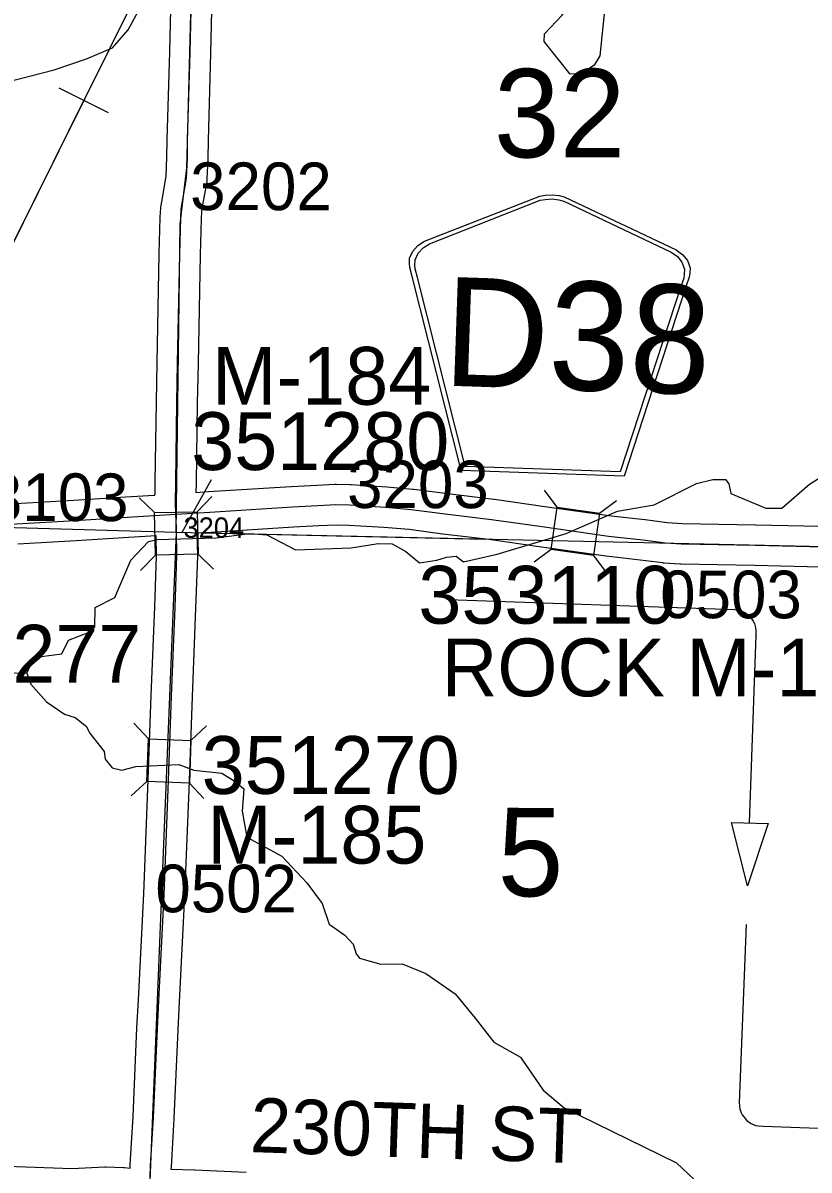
# Model space of a CAD drawing. Extents: x -157.2 to -99.3, y 12.2 to 46.2.
# Drawn here: x -116.201 to -115.046, y 27.17 to 28.857 of the extents above; entities that cross this region are included whole.
import ezdxf

# ---------------------------------------------------------------- set-up
doc = ezdxf.new("R2010")
doc.units = 0
for name, color, linetype in [('tdCoDirctArrow', 7, 'Continuous'), ('tdCoHydroRiver', 7, 'Continuous'), ('tdCoPipe', 7, 'Continuous'), ('tdCoSecRdNmbr', 7, 'Continuous'), ('tdCoSecRdTxt', 7, 'Continuous'), ('tdCoSecRteBand', 7, 'Continuous'), ('tdCoSecRteCL', 7, 'Continuous'), ('tdCoSectLine', 7, 'Continuous'), ('tdCoSectLinePart', 7, 'Continuous'), ('tdCoSectNmbr', 7, 'Continuous'), ('tdCoShieldCoRte', 7, 'Continuous'), ('tdCoStrucSec', 7, 'Continuous'), ('tdCoStrucSecCoName', 7, 'Continuous'), ('tdCoStrucSecFHWANum', 7, 'Continuous'), ('tdCoSurfAsphalt', 7, 'Continuous'), ('tdCoSurfGravel', 7, 'Continuous'), ('tdCoTwpBndry', 7, 'Continuous'), ('tdCoTwpBndryShd', 7, 'Continuous')]:
    doc.layers.add(name, color=color, linetype=linetype)

msp = doc.modelspace()

# ---------------------------------------------------------------- linework, layer by layer
at = {"layer": 'tdCoDirctArrow'}
for points in [[(-115.5759, 28.0087), (-115.1554, 27.9942), (-115.1523, 27.9939), (-115.1499, 27.9935), (-115.1471, 27.9928), (-115.1444, 27.9918), (-115.1418, 27.9907), (-115.1392, 27.9891), (-115.1367, 27.9874), (-115.1342, 27.9853), (-115.1314, 27.9824), (-115.1296, 27.9799), (-115.1276, 27.977), (-115.126, 27.9735), (-115.1249, 27.9697), (-115.1239, 27.9638), (-115.124, 27.959), (-115.124, 27.956), (-115.124, 27.9565), (-115.1338, 27.6805)], [(-115.1381, 27.531), (-115.1481, 27.2688), (-115.148, 27.2649), (-115.1478, 27.2628), (-115.1473, 27.2602), (-115.1464, 27.2571), (-115.1452, 27.2541), (-115.1438, 27.2513), (-115.1419, 27.2485), (-115.1397, 27.2458), (-115.1375, 27.2435), (-115.1344, 27.2409), (-115.1309, 27.2386), (-115.1276, 27.2371), (-115.1237, 27.2357), (-115.1198, 27.235), (-115.1123, 27.2347), (-114.7104, 27.2197)]]:
    msp.add_lwpolyline(points, dxfattribs=at)
msp.add_lwpolyline([(-115.1057, 27.6794), (-115.1363, 27.588), (-115.1596, 27.6808)], close=True, dxfattribs=at)
at = {"layer": 'tdCoHydroRiver'}
for points in [[(-116.2222, 28.7705), (-116.1554, 28.7876), (-116.1077, 28.8037), (-116.0694, 28.82), (-116.0466, 28.8462), (-116.0316, 28.8742), (-116.0127, 28.9305), (-116.0054, 29.025), (-116.0003, 29.0375), (-115.9982, 29.0579), (-115.981, 29.1095), (-115.9545, 29.1545), (-115.9476, 29.1749), (-115.94, 29.2236)], [(-115.3967, 28.7811), (-115.4348, 28.8295), (-115.4345, 28.8405), (-115.4085, 28.8682), (-115.392, 28.893), (-115.3926, 28.9293), (-115.3954, 28.9436), (-115.406, 28.9597), (-115.407, 28.9818), (-115.4035, 28.9943), (-115.3862, 28.9923), (-115.3802, 28.9811), (-115.3788, 28.9716), (-115.3758, 28.9667), (-115.376, 28.9604), (-115.3698, 28.9555), (-115.3627, 28.9269), (-115.3318, 28.9024), (-115.3336, 28.893), (-115.3469, 28.8697), (-115.3533, 28.8083), (-115.3616, 28.7944), (-115.3793, 28.7822), (-115.3967, 28.7811)], [(-115.0854, 28.1429), (-115.045, 28.1784), (-115.016, 28.1967), (-114.9023, 28.1943), (-114.8847, 28.2018), (-114.8168, 28.202), (-114.7929, 28.2078), (-114.7703, 28.2293), (-114.7559, 28.2352), (-114.7402, 28.2333), (-114.7263, 28.2219), (-114.7249, 28.2155), (-114.7218, 28.2139), (-114.722, 28.2044), (-114.6928, 28.1752), (-114.6818, 28.1718), (-114.6438, 28.1787), (-114.5606, 28.2223), (-114.5321, 28.2279)], [(-116.1955, 27.9004), (-116.1904, 27.9113), (-116.1743, 27.925), (-116.1442, 27.9289), (-116.1342, 27.9492), (-116.1039, 27.961), (-116.0958, 27.9686), (-116.095, 27.997), (-116.0662, 28.012), (-116.0426, 28.0666), (-116.0166, 28.0943), (-116.0039, 28.0971), (-115.917, 28.0995), (-115.8679, 28.106), (-115.8428, 28.1038), (-115.8007, 28.0821), (-115.7186, 28.0846), (-115.679, 28.0914), (-115.6585, 28.0908), (-115.6383, 28.0792), (-115.6182, 28.0629), (-115.5929, 28.0669), (-115.5786, 28.0713), (-115.5643, 28.0725), (-115.5535, 28.0643), (-115.5043, 28.0756), (-115.4025, 28.1059), (-115.3274, 28.1386), (-115.2735, 28.1482), (-115.2111, 28.1796), (-115.1872, 28.1855), (-115.1682, 28.1852), (-115.1636, 28.1788), (-115.1608, 28.1646), (-115.1091, 28.1433), (-115.0854, 28.1429)], [(-116.5385, 27.8782), (-116.5291, 27.8748), (-116.4999, 27.8456), (-116.4717, 27.8401), (-116.4224, 27.8513), (-116.408, 27.8604), (-116.3939, 27.8553), (-116.3815, 27.8471), (-116.3609, 27.8528), (-116.3461, 27.8713), (-116.335, 27.8742), (-116.2624, 27.8754), (-116.2463, 27.8891), (-116.2301, 27.9013), (-116.1955, 27.9004)], [(-116.1955, 27.9004), (-116.1896, 27.8844), (-116.1666, 27.8585), (-116.1403, 27.8405), (-116.1246, 27.8353), (-116.1076, 27.8222), (-116.1032, 27.8126), (-116.0818, 27.7852), (-116.0806, 27.7741), (-116.0699, 27.7612), (-116.0558, 27.7577), (-116.0351, 27.7634), (-115.9719, 27.7664), (-115.95, 27.758), (-115.9091, 27.7537), (-115.8905, 27.7421), (-115.8766, 27.7307), (-115.8791, 27.6976), (-115.8722, 27.6596), (-115.8209, 27.6313), (-115.7841, 27.5925), (-115.7613, 27.5619), (-115.7511, 27.5316), (-115.7279, 27.5152), (-115.7156, 27.5022), (-115.7112, 27.4879), (-115.7067, 27.4814), (-115.6752, 27.4725), (-115.6436, 27.473), (-115.6091, 27.4591), (-115.5656, 27.4292), (-115.5365, 27.3934)], [(-115.5365, 27.3934), (-115.509, 27.3578), (-115.47, 27.336), (-115.4365, 27.2876), (-115.4056, 27.2613), (-115.2403, 27.1804)], [(-115.2403, 27.1804), (-115.1875, 27.1306), (-115.166, 27.0947), (-115.1457, 27.0812), (-115.1114, 27.0545)]]:
    msp.add_lwpolyline(points, dxfattribs=at)
at = {"layer": 'tdCoPipe'}
msp.add_line((-116.0756, 28.7246), (-116.1478, 28.7605), dxfattribs=at)
for points in [[(-119.4133, 23.3327), (-118.333, 25.1143), (-118.3187, 25.3672), (-117.6223, 26.3197), (-117.3909, 27.0221), (-117.0238, 27.405), (-116.786, 27.3853), (-116.0353, 28.8965), (-115.8147, 28.963), (-115.031, 30.6247), (-114.8226, 30.6278), (-113.9839, 31.9526), (-113.7493, 31.9569), (-113.0964, 33.545), (-113.0972, 33.7644), (-112.3442, 33.9392), (-112.3543, 34.3663), (-112.164, 34.6114)], [(-116.2457, 28.4729), (-116.1117, 28.7425)]]:
    msp.add_lwpolyline(points, dxfattribs=at)
at = {"layer": 'tdCoSecRteBand'}
for points in [[(-116.2123, 28.1499), (-116.1265, 28.1551), (-116.0498, 28.1598), (-116.0082, 28.1624), (-116.0074, 28.1624), (-116.0074, 28.1632), (-116.0069, 28.1633), (-116.0067, 28.1811), (-116.0067, 28.1812), (-116.0067, 28.1813), (-116.005, 28.2987), (-116.005, 28.2988), (-116.005, 28.2989), (-116.0038, 28.3571), (-116.0008, 28.5171), (-116.0008, 28.5172), (-116.0008, 28.5174), (-115.9993, 28.5704), (-115.9993, 28.5708), (-115.9993, 28.5712), (-115.9986, 28.5845), (-115.9985, 28.5863), (-115.9981, 28.5881), (-115.9962, 28.5991), (-115.9906, 28.6316), (-115.9895, 28.6588), (-115.9892, 28.6847), (-115.9892, 28.685), (-115.9892, 28.6853), (-115.9855, 28.814), (-115.9821, 28.9591)], [(-115.9221, 28.9576), (-115.9255, 28.8125), (-115.9255, 28.8124), (-115.9256, 28.8123), (-115.9292, 28.6839), (-115.9295, 28.6578), (-115.9295, 28.6573), (-115.9295, 28.6568), (-115.9307, 28.6272), (-115.9308, 28.6253), (-115.9311, 28.6234), (-115.9371, 28.5889), (-115.9371, 28.5888), (-115.9371, 28.5887), (-115.9388, 28.5794), (-115.9394, 28.5683), (-115.9408, 28.5158), (-115.9438, 28.3559), (-115.9438, 28.3559), (-115.9438, 28.3558), (-115.945, 28.2977), (-115.9467, 28.1805), (-115.9469, 28.1663), (-115.9285, 28.1674), (-115.9285, 28.1674), (-115.8069, 28.1751), (-115.8068, 28.1751), (-115.8066, 28.1751), (-115.7694, 28.177), (-115.7693, 28.1771), (-115.7692, 28.1771), (-115.7426, 28.1783), (-115.7415, 28.1783), (-115.7405, 28.1783), (-115.72, 28.1778), (-115.7194, 28.1778), (-115.7187, 28.1778), (-115.6665, 28.1743), (-115.6663, 28.1743), (-115.6661, 28.1743), (-115.6281, 28.1713), (-115.6273, 28.1713), (-115.6265, 28.1712), (-115.5766, 28.1645), (-115.5088, 28.1564), (-115.5084, 28.1564), (-115.5081, 28.1563), (-115.4339, 28.1457), (-115.3364, 28.132), (-115.2868, 28.1263), (-115.2866, 28.1263), (-115.2864, 28.1263), (-115.254, 28.1222), (-115.2322, 28.1208), (-115.1241, 28.1186), (-115.124, 28.1186), (-115.124, 28.1186), (-115.0063, 28.116)], [(-115.01, 28.056), (-115.1253, 28.0586), (-115.234, 28.0609), (-115.2347, 28.0609), (-115.2353, 28.0609), (-115.2587, 28.0624), (-115.2597, 28.0625), (-115.2606, 28.0626), (-115.2937, 28.0667), (-115.3436, 28.0724), (-115.344, 28.0724), (-115.3444, 28.0725), (-115.4423, 28.0863), (-115.4423, 28.0863), (-115.4423, 28.0863), (-115.5162, 28.0969), (-115.584, 28.105), (-115.5842, 28.105), (-115.5843, 28.105), (-115.6336, 28.1116), (-115.6706, 28.1145), (-115.7221, 28.1179), (-115.7408, 28.1183), (-115.7663, 28.1171), (-115.8033, 28.1152), (-115.9247, 28.1075), (-115.9454, 28.1062), (-115.9453, 28.1054), (-115.9454, 28.1054), (-115.9448, 28.0737), (-115.9448, 28.0729), (-115.9448, 28.072), (-115.9475, 27.9961), (-115.9475, 27.996), (-115.9475, 27.996), (-115.9527, 27.8656), (-115.9576, 27.729), (-115.9576, 27.729), (-115.9576, 27.7289), (-115.9638, 27.5735), (-115.9638, 27.5734), (-115.9638, 27.5733), (-115.9714, 27.4174), (-115.9714, 27.4173), (-115.9715, 27.4173), (-115.9737, 27.3762), (-115.9793, 27.2459), (-115.9793, 27.2457), (-115.9793, 27.2455), (-115.9835, 27.1745), (-115.9836, 27.1711), (-115.949, 27.1703), (-115.9487, 27.1703), (-115.9484, 27.1703), (-115.8732, 27.1671)], [(-116.1296, 27.1725), (-116.0808, 27.1745), (-116.0798, 27.1745), (-116.0787, 27.1745), (-116.0536, 27.1737), (-116.0528, 27.1737), (-116.0521, 27.1737), (-116.0436, 27.173), (-116.0435, 27.1771), (-116.0435, 27.1774), (-116.0434, 27.1777), (-116.0393, 27.2488), (-116.0336, 27.379), (-116.0336, 27.3791), (-116.0336, 27.3793), (-116.0314, 27.4204), (-116.0237, 27.5761), (-116.0176, 27.7312), (-116.0126, 27.8678), (-116.0126, 27.8678), (-116.0126, 27.8679), (-116.0075, 27.9983), (-116.0048, 28.0733), (-116.0054, 28.1024), (-116.0461, 28.0999), (-116.0461, 28.0999), (-116.0461, 28.0999), (-116.1228, 28.0952), (-116.1228, 28.0952), (-116.1229, 28.0952), (-116.2089, 28.09)], [(-116.2525, 27.1767), (-116.1834, 27.174), (-116.1296, 27.1725)]]:
    msp.add_lwpolyline(points, dxfattribs=at)
at = {"layer": 'tdCoSecRteCL'}
for points in [[(-115.9764, 28.1343), (-115.977, 28.151), (-115.9767, 28.1809), (-115.975, 28.2983), (-115.9738, 28.3565), (-115.9708, 28.5165), (-115.9693, 28.5695), (-115.9686, 28.5829), (-115.9666, 28.594), (-115.9607, 28.6285), (-115.9595, 28.6581), (-115.9592, 28.6845), (-115.9555, 28.8132), (-115.9521, 28.9584), (-115.9481, 29.0946), (-115.9476, 29.1148)], [(-116.9413, 28.1357), (-116.8798, 28.134), (-116.7096, 28.1293), (-116.5764, 28.1264), (-116.3836, 28.1209), (-116.2968, 28.1177), (-116.2341, 28.119), (-116.2107, 28.12), (-116.1247, 28.1251), (-116.048, 28.1298), (-115.9764, 28.1343)], [(-116.0147, 27.1417), (-116.0135, 27.176), (-116.0093, 27.2472), (-116.0036, 27.3777), (-116.0014, 27.4189), (-115.9938, 27.5747), (-115.9876, 27.7301), (-115.9827, 27.8667), (-115.9775, 27.9972), (-115.9748, 28.0731), (-115.9755, 28.1096), (-115.9757, 28.1149), (-115.9764, 28.1343)], [(-115.9764, 28.1343), (-115.9266, 28.1375), (-115.8051, 28.1451), (-115.7678, 28.1471), (-115.7412, 28.1483), (-115.7207, 28.1478), (-115.6684, 28.1444), (-115.6305, 28.1414), (-115.5804, 28.1348), (-115.5123, 28.1266), (-115.4381, 28.116), (-115.3402, 28.1022), (-115.2901, 28.0965), (-115.2568, 28.0923), (-115.2334, 28.0909), (-115.1247, 28.0886), (-115.0051, 28.0859), (-114.9781, 28.0856)]]:
    msp.add_lwpolyline(points, dxfattribs=at)
at = {"layer": 'tdCoSectLine'}
for points in [[(-115.9759, 28.1077), (-115.97, 28.5606), (-115.9605, 28.6433), (-115.948, 29.1148)], [(-116.9417, 28.1357), (-115.9759, 28.1077)], [(-115.9759, 28.1077), (-116.0151, 27.1417)], [(-115.9759, 28.1077), (-114.9784, 28.0856)]]:
    msp.add_lwpolyline(points, dxfattribs=at)
at = {"layer": 'tdCoSectLinePart'}
msp.add_lwpolyline([(-115.9363, 28.1068), (-115.5229, 28.0977)], dxfattribs=at)
at = {"layer": 'tdCoShieldCoRte'}
for points in [[(-115.557, 28.1983), (-115.6292, 28.4838), (-115.6326, 28.4971), (-115.6331, 28.503), (-115.6328, 28.5108), (-115.6282, 28.5209), (-115.6207, 28.5292), (-115.6109, 28.5355), (-115.4412, 28.6021), (-115.4337, 28.6035), (-115.4232, 28.604), (-115.4128, 28.6028), (-115.4054, 28.6009), (-115.2407, 28.5228), (-115.2313, 28.5158), (-115.2244, 28.5071), (-115.2205, 28.4966), (-115.2207, 28.4888), (-115.2217, 28.483), (-115.226, 28.47), (-115.3176, 28.19)], [(-115.5509, 28.2044), (-115.6211, 28.4822), (-115.6244, 28.495), (-115.6249, 28.5006), (-115.6247, 28.5081), (-115.6203, 28.5179), (-115.613, 28.5258), (-115.6036, 28.5319), (-115.4407, 28.5958), (-115.4335, 28.5971), (-115.4234, 28.5977), (-115.4135, 28.5964), (-115.4063, 28.5946), (-115.2482, 28.5197), (-115.2392, 28.513), (-115.2325, 28.5046), (-115.2288, 28.4946), (-115.229, 28.4871), (-115.2299, 28.4814), (-115.2341, 28.4689), (-115.3232, 28.1966)]]:
    msp.add_lwpolyline(points, close=True, dxfattribs=at)
at = {"layer": 'tdCoStrucSec'}
for p, q in [((-115.4157, 28.1444), (-115.4346, 28.1694)), ((-116.0077, 28.1366), (-116.0303, 28.1583)), ((-115.9452, 28.1379), (-115.9235, 28.1604)), ((-115.3538, 28.1357), (-115.3288, 28.1545)), ((-115.4245, 28.0824), (-115.4495, 28.0636)), ((-116.0065, 28.074), (-116.0282, 28.0514)), ((-115.9439, 28.0753), (-115.9213, 28.0536)), ((-115.3625, 28.0737), (-115.3437, 28.0487)), ((-116.0168, 27.804), (-116.038, 27.8269)), ((-115.9542, 27.8016), (-115.9312, 27.8229)), ((-116.0191, 27.7414), (-116.0421, 27.7201)), ((-115.9566, 27.739), (-115.9353, 27.7161))]:
    msp.add_line(p, q, dxfattribs=at)
for points in [[(-116.0065, 28.074), (-116.0077, 28.1366), (-115.9452, 28.1379), (-115.9439, 28.0753)], [(-115.4157, 28.1444), (-115.3538, 28.1357), (-115.3625, 28.0737), (-115.4245, 28.0824)], [(-116.0191, 27.7414), (-116.0168, 27.804), (-115.9542, 27.8016), (-115.9566, 27.739)]]:
    msp.add_lwpolyline(points, close=True, dxfattribs=at)
at = {"layer": 'tdCoStrucSecFHWANum'}
msp.add_line((-115.9246, 28.1849), (-115.9682, 28.1064), dxfattribs=at)
at = {"layer": 'tdCoSurfAsphalt'}
msp.add_lwpolyline([(-116.2107, 28.12), (-116.1247, 28.1251), (-116.048, 28.1298), (-115.9764, 28.1343), (-115.9266, 28.1375), (-115.8051, 28.1451), (-115.7678, 28.1471), (-115.7412, 28.1483), (-115.7207, 28.1478), (-115.6684, 28.1444), (-115.6305, 28.1414), (-115.5804, 28.1348), (-115.5123, 28.1266), (-115.4381, 28.116), (-115.3402, 28.1022), (-115.2901, 28.0965), (-115.2568, 28.0923), (-115.2334, 28.0909), (-115.1247, 28.0886), (-115.0051, 28.0859), (-114.9781, 28.0856)], dxfattribs=at)
at = {"layer": 'tdCoSurfGravel'}
for points in [[(-115.9757, 28.1149), (-115.9764, 28.1343), (-115.977, 28.151), (-115.9767, 28.1809), (-115.975, 28.2983), (-115.9738, 28.3565), (-115.9708, 28.5165), (-115.9693, 28.5695), (-115.9686, 28.5829), (-115.9666, 28.594), (-115.9607, 28.6285), (-115.9595, 28.6581), (-115.9592, 28.6845), (-115.9555, 28.8132), (-115.9521, 28.9584)], [(-116.0147, 27.1417), (-116.0135, 27.176), (-116.0093, 27.2472), (-116.0036, 27.3777), (-116.0014, 27.4189), (-115.9938, 27.5747), (-115.9876, 27.7301), (-115.9827, 27.8667), (-115.9775, 27.9972), (-115.9748, 28.0731), (-115.9755, 28.1096), (-115.9757, 28.1149)]]:
    msp.add_lwpolyline(points, dxfattribs=at)
at = {"layer": 'tdCoTwpBndry'}
msp.add_lwpolyline([(-115.9365, 28.1068), (-115.523, 28.0977)], dxfattribs=at)
at = {"layer": 'tdCoTwpBndryShd'}
msp.add_lwpolyline([(-125.867, 28.4197), (-124.8666, 28.3809), (-123.8665, 28.351), (-122.863, 28.3215), (-122.3682, 28.3142), (-121.9124, 28.2943), (-120.9131, 28.2684), (-119.9313, 28.2231), (-118.9256, 28.2), (-117.9392, 28.1664), (-116.9417, 28.1357), (-115.9759, 28.1077), (-114.9784, 28.0856), (-113.9734, 28.0581), (-113.482, 28.0482), (-112.9713, 28.0283), (-111.9699, 27.9742), (-111.9497, 27.9729), (-110.9685, 27.9529)], dxfattribs=at)

# ---------------------------------------------------------------- texts
at = {"layer": 'tdCoSecRdNmbr'}
for s, height, rotation, p in [('3202', 0.07, 359.9113, (-115.9555, 28.5815)), ('3203', 0.07, 359.9115, (-115.7247, 28.1434)), ('3103', 0.07, 359.9111, (-116.2543, 28.1244)), ('3204', 0.03, 359.9113, (-115.9653, 28.0996)), ('0503', 0.07, 359.9119, (-115.2645, 27.9815)), ('0502', 0.07, 359.9113, (-116.0067, 27.5491))]:
    msp.add_text(s, height=height, rotation=rotation, dxfattribs=at).set_placement(p)
at = {"layer": 'tdCoSecRdTxt'}
msp.add_text('230TH ST', height=0.08, rotation=358.0423, dxfattribs=at).set_placement((-115.868, 27.1965))
at = {"layer": 'tdCoSectNmbr'}
for s, p in [('32', (-115.5089, 28.659)), ('5', (-115.5035, 27.5726))]:
    msp.add_text(s, height=0.13, rotation=359.9116, dxfattribs=at).set_placement(p)
at = {"layer": 'tdCoShieldCoRte'}
msp.add_text('D38', height=0.16, rotation=358.0354, dxfattribs=at).set_placement((-115.5849, 28.3235))
at = {"layer": 'tdCoStrucSecCoName'}
for s, p in [('M-184', (-115.9232, 28.2952)), ('MORGAN N-277', (-116.8799, 27.8866)), ('ROCK M-17', (-115.5859, 27.8665)), ('M-185', (-115.9304, 27.6206))]:
    msp.add_text(s, height=0.085, dxfattribs=at).set_placement(p)
at = {"layer": 'tdCoStrucSecFHWANum'}
for s, p in [('351280', (-115.9538, 28.1992)), ('353110', (-115.6199, 27.9733)), ('351270', (-115.9385, 27.723))]:
    msp.add_text(s, height=0.085, dxfattribs=at).set_placement(p)

doc.saveas('drawing.dxf')
